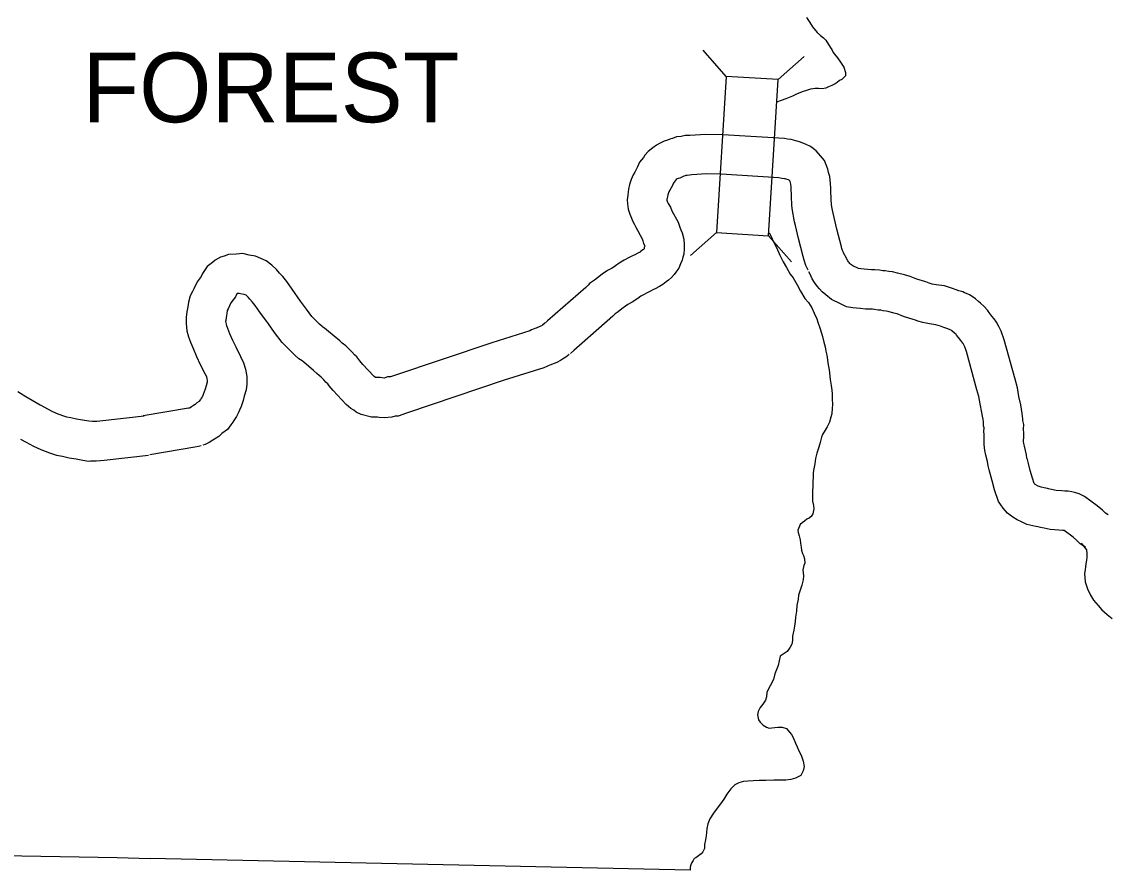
# Model space of a CAD drawing. Extents: x -939622 to -934245, y 1383184 to 1385301.
# Drawn here: x -936426.61 to -936401.82, y 1384960.12 to 1384979.44 of the extents above; entities that cross this region are included whole.
import ezdxf

# ---------------------------------------------------------------- set-up
doc = ezdxf.new("R2010")
doc.units = 0
for name, color, linetype in [('10', 7, 'Continuous'), ('20', 7, 'Continuous'), ('8', 7, 'Continuous')]:
    doc.layers.add(name, color=color, linetype=linetype)

msp = doc.modelspace()

# ---------------------------------------------------------------- linework, layer by layer
at = {"layer": '10'}
for points in [[(-936407.873, 1384974.129), (-936407.896, 1384974.186), (-936407.917, 1384974.232), (-936407.934, 1384974.277), (-936407.943, 1384974.315), (-936408.048, 1384974.714), (-936408.109, 1384974.982), (-936408.129, 1384975.078), (-936408.146, 1384975.15), (-936408.159, 1384975.222), (-936408.169, 1384975.275), (-936408.173, 1384975.31), (-936408.174, 1384975.363), (-936408.18, 1384975.448), (-936408.184, 1384975.536), (-936408.187, 1384975.651), (-936408.191, 1384975.751), (-936408.209, 1384975.91), (-936408.235, 1384976.002), (-936408.249, 1384976.081), (-936408.331, 1384976.277), (-936408.423, 1384976.387), (-936408.52, 1384976.497), (-936408.647, 1384976.594), (-936408.743, 1384976.645), (-936408.838, 1384976.681), (-936408.895, 1384976.701), (-936408.985, 1384976.728), (-936409.091, 1384976.754), (-936409.17, 1384976.76), (-936409.243, 1384976.776), (-936410.642, 1384976.863), (-936411.033, 1384976.871), (-936411.393, 1384976.848), (-936411.501, 1384976.844), (-936411.595, 1384976.827), (-936411.7, 1384976.813), (-936411.786, 1384976.782), (-936411.85, 1384976.761), (-936411.905, 1384976.737), (-936411.978, 1384976.721), (-936412.085, 1384976.664), (-936412.152, 1384976.627), (-936412.241, 1384976.566), (-936412.345, 1384976.484), (-936412.416, 1384976.397), (-936412.448, 1384976.349), (-936412.539, 1384976.237), (-936412.586, 1384976.137), (-936412.62, 1384976.07), (-936412.649, 1384976.015), (-936412.683, 1384975.95), (-936412.729, 1384975.843), (-936412.769, 1384975.728), (-936412.789, 1384975.625), (-936412.801, 1384975.567), (-936412.81, 1384975.492), (-936412.819, 1384975.385), (-936412.813, 1384975.29), (-936412.8, 1384975.167), (-936412.759, 1384975.057), (-936412.738, 1384975.003), (-936412.691, 1384974.887), (-936412.652, 1384974.824), (-936412.628, 1384974.758), (-936412.48, 1384974.491), (-936412.465, 1384974.45), (-936412.446, 1384974.389), (-936412.421, 1384974.332), (-936412.421, 1384974.332), (-936412.421, 1384974.328), (-936412.432, 1384974.294), (-936412.436, 1384974.271), (-936412.438, 1384974.266), (-936412.447, 1384974.255), (-936412.463, 1384974.244), (-936412.525, 1384974.195), (-936412.525, 1384974.194), (-936412.581, 1384974.166), (-936412.649, 1384974.133), (-936412.7, 1384974.106), (-936412.775, 1384974.07), (-936412.893, 1384974.006), (-936413.006, 1384973.939), (-936413.09, 1384973.878), (-936413.166, 1384973.827), (-936413.268, 1384973.774), (-936413.393, 1384973.688), (-936413.495, 1384973.61), (-936413.566, 1384973.553), (-936413.676, 1384973.477), (-936413.711, 1384973.442), (-936413.765, 1384973.387), (-936414.634, 1384972.627), (-936414.717, 1384972.553)], [(-936408.704, 1384973.783), (-936408.722, 1384973.829), (-936408.75, 1384973.89), (-936408.794, 1384974.007), (-936408.815, 1384974.089), (-936408.923, 1384974.499), (-936408.99, 1384974.795), (-936409.008, 1384974.884), (-936409.027, 1384974.962), (-936409.044, 1384975.059), (-936409.059, 1384975.137), (-936409.073, 1384975.252), (-936409.073, 1384975.325), (-936409.079, 1384975.396), (-936409.083, 1384975.507), (-936409.087, 1384975.619), (-936409.089, 1384975.681), (-936409.096, 1384975.739), (-936409.113, 1384975.803), (-936409.115, 1384975.811), (-936409.131, 1384975.829), (-936409.147, 1384975.835), (-936409.175, 1384975.845), (-936409.222, 1384975.859), (-936409.236, 1384975.863), (-936409.301, 1384975.868), (-936409.366, 1384975.882), (-936410.679, 1384975.964), (-936411.013, 1384975.971), (-936411.346, 1384975.949), (-936411.406, 1384975.947), (-936411.456, 1384975.938), (-936411.483, 1384975.934), (-936411.498, 1384975.929), (-936411.529, 1384975.919), (-936411.624, 1384975.877), (-936411.664, 1384975.868), (-936411.681, 1384975.859), (-936411.704, 1384975.843), (-936411.725, 1384975.812), (-936411.771, 1384975.755), (-936411.778, 1384975.741), (-936411.821, 1384975.657), (-936411.851, 1384975.599), (-936411.87, 1384975.562), (-936411.889, 1384975.518), (-936411.897, 1384975.495), (-936411.907, 1384975.447), (-936411.912, 1384975.421), (-936411.915, 1384975.4), (-936411.917, 1384975.375), (-936411.916, 1384975.373), (-936411.9, 1384975.331), (-936411.887, 1384975.298), (-936411.836, 1384975.217), (-936411.804, 1384975.128), (-936411.663, 1384974.873), (-936411.612, 1384974.74), (-936411.6, 1384974.7), (-936411.569, 1384974.629), (-936411.528, 1384974.487), (-936411.521, 1384974.355), (-936411.521, 1384974.268), (-936411.534, 1384974.149), (-936411.557, 1384974.074), (-936411.571, 1384974.007), (-936411.605, 1384973.925), (-936411.645, 1384973.826), (-936411.712, 1384973.735), (-936411.752, 1384973.68), (-936411.811, 1384973.614), (-936411.882, 1384973.55), (-936411.931, 1384973.517), (-936412.006, 1384973.457), (-936412.083, 1384973.409), (-936412.182, 1384973.359), (-936412.24, 1384973.331), (-936412.29, 1384973.304), (-936412.365, 1384973.268), (-936412.45, 1384973.222), (-936412.51, 1384973.187), (-936412.575, 1384973.139), (-936412.708, 1384973.051), (-936412.803, 1384973.001), (-936412.863, 1384972.961), (-936412.941, 1384972.9), (-936413.03, 1384972.83), (-936413.093, 1384972.786), (-936413.148, 1384972.731), (-936414.037, 1384971.953), (-936414.115, 1384971.883)], [(-936414.693, 1384972.572), (-936414.743, 1384972.533), (-936414.754, 1384972.526), (-936414.759, 1384972.523), (-936414.876, 1384972.468), (-936414.89, 1384972.462), (-936414.926, 1384972.45), (-936415, 1384972.421), (-936415.04, 1384972.403), (-936415.9, 1384972.13), (-936418.144, 1384971.377), (-936418.211, 1384971.353), (-936418.28, 1384971.35), (-936418.356, 1384971.323), (-936418.444, 1384971.338), (-936418.529, 1384971.335), (-936418.548, 1384971.341), (-936418.583, 1384971.362), (-936418.588, 1384971.366), (-936418.837, 1384971.636), (-936418.907, 1384971.72), (-936418.977, 1384971.807), (-936419.028, 1384971.854), (-936419.09, 1384971.925), (-936419.169, 1384971.995), (-936419.23, 1384972.058), (-936419.31, 1384972.12), (-936419.367, 1384972.171), (-936419.618, 1384972.386), (-936419.713, 1384972.459), (-936419.748, 1384972.48), (-936419.767, 1384972.498), (-936419.825, 1384972.554), (-936419.908, 1384972.638), (-936419.962, 1384972.689), (-936419.998, 1384972.725), (-936420.124, 1384972.89), (-936420.256, 1384973.079), (-936420.449, 1384973.35), (-936420.572, 1384973.523), (-936420.662, 1384973.634), (-936420.734, 1384973.715), (-936420.807, 1384973.799), (-936420.911, 1384973.894), (-936421.041, 1384973.995), (-936421.282, 1384974.097), (-936421.426, 1384974.123), (-936421.57, 1384974.162), (-936421.727, 1384974.149), (-936421.896, 1384974.135), (-936421.995, 1384974.1), (-936422.078, 1384974.077), (-936422.203, 1384974.006), (-936422.266, 1384973.957), (-936422.388, 1384973.864), (-936422.49, 1384973.703), (-936422.521, 1384973.634), (-936422.611, 1384973.512), (-936422.689, 1384973.358), (-936422.718, 1384973.293), (-936422.769, 1384973.195), (-936422.808, 1384973.056), (-936422.827, 1384972.946), (-936422.846, 1384972.835), (-936422.862, 1384972.701), (-936422.866, 1384972.57), (-936422.845, 1384972.403), (-936422.806, 1384972.263), (-936422.766, 1384972.139), (-936422.697, 1384971.983), (-936422.625, 1384971.814), (-936422.54, 1384971.636), (-936422.434, 1384971.428), (-936422.403, 1384971.36), (-936422.389, 1384971.31), (-936422.382, 1384971.278), (-936422.382, 1384971.253), (-936422.385, 1384971.234), (-936422.408, 1384971.15), (-936422.429, 1384971.071), (-936422.449, 1384971.011), (-936422.476, 1384970.952), (-936422.494, 1384970.908), (-936422.501, 1384970.894), (-936422.519, 1384970.865), (-936422.539, 1384970.836), (-936422.568, 1384970.796), (-936422.57, 1384970.794), (-936422.618, 1384970.758), (-936422.659, 1384970.721), (-936422.694, 1384970.7), (-936422.742, 1384970.67), (-936422.774, 1384970.649), (-936422.791, 1384970.641), (-936422.814, 1384970.632)], [(-936401.872, 1384968.211), (-936401.933, 1384968.253), (-936402.002, 1384968.319), (-936402.122, 1384968.413), (-936402.408, 1384968.629), (-936402.534, 1384968.692), (-936402.608, 1384968.716), (-936402.695, 1384968.737), (-936402.781, 1384968.749), (-936402.855, 1384968.753), (-936402.924, 1384968.758), (-936403.057, 1384968.769), (-936403.164, 1384968.792), (-936403.225, 1384968.802), (-936403.253, 1384968.81), (-936403.329, 1384968.828), (-936403.392, 1384968.84), (-936403.418, 1384968.847), (-936403.461, 1384968.867), (-936403.516, 1384968.892), (-936403.534, 1384968.903), (-936403.548, 1384968.914), (-936403.55, 1384968.917), (-936403.555, 1384968.923), (-936403.594, 1384969.043), (-936403.645, 1384969.224), (-936403.687, 1384969.38), (-936403.709, 1384969.47), (-936403.719, 1384969.502), (-936403.727, 1384969.581), (-936403.776, 1384969.775), (-936403.789, 1384969.835), (-936403.795, 1384969.878), (-936403.795, 1384969.915), (-936403.792, 1384969.967), (-936403.788, 1384970.086), (-936403.797, 1384970.15), (-936403.797, 1384970.163), (-936403.79, 1384970.268), (-936403.811, 1384970.358), (-936403.813, 1384970.397), (-936403.825, 1384970.516), (-936403.843, 1384970.615), (-936403.86, 1384970.713), (-936403.903, 1384970.906), (-936403.936, 1384971.106), (-936403.991, 1384971.299), (-936404.237, 1384972.194), (-936404.304, 1384972.393), (-936404.358, 1384972.496), (-936404.41, 1384972.599), (-936404.468, 1384972.673), (-936404.515, 1384972.735), (-936404.564, 1384972.796), (-936404.618, 1384972.869), (-936404.695, 1384972.956), (-936404.777, 1384973.029), (-936404.825, 1384973.068), (-936404.887, 1384973.131), (-936404.969, 1384973.181), (-936405.027, 1384973.218), (-936405.095, 1384973.247), (-936405.139, 1384973.264), (-936405.182, 1384973.286), (-936405.27, 1384973.313), (-936405.329, 1384973.333), (-936405.411, 1384973.36), (-936405.6, 1384973.421), (-936405.787, 1384973.444), (-936405.88, 1384973.464), (-936405.925, 1384973.476), (-936405.946, 1384973.484), (-936406.025, 1384973.512), (-936406.227, 1384973.575), (-936406.379, 1384973.637), (-936406.51, 1384973.673), (-936406.665, 1384973.716), (-936406.781, 1384973.74), (-936406.863, 1384973.75), (-936406.951, 1384973.764), (-936407.002, 1384973.767), (-936407.074, 1384973.781), (-936407.182, 1384973.789), (-936407.262, 1384973.792), (-936407.343, 1384973.794), (-936407.422, 1384973.801), (-936407.499, 1384973.809), (-936407.556, 1384973.816), (-936407.556, 1384973.816), (-936407.573, 1384973.824), (-936407.684, 1384973.88), (-936407.726, 1384973.913), (-936407.752, 1384973.936), (-936407.769, 1384973.954), (-936407.784, 1384973.971), (-936407.799, 1384973.994), (-936407.86, 1384974.109), (-936407.891, 1384974.167)], [(-936402.386, 1384967.472), (-936402.504, 1384967.555), (-936402.592, 1384967.638), (-936402.67, 1384967.7), (-936402.873, 1384967.853), (-936402.909, 1384967.854), (-936402.996, 1384967.861), (-936403.192, 1384967.878), (-936403.331, 1384967.908), (-936403.413, 1384967.921), (-936403.475, 1384967.937), (-936403.519, 1384967.948), (-936403.582, 1384967.96), (-936403.723, 1384967.995), (-936403.842, 1384968.052), (-936403.944, 1384968.098), (-936404.04, 1384968.158), (-936404.164, 1384968.25), (-936404.263, 1384968.366), (-936404.368, 1384968.515), (-936404.455, 1384968.779), (-936404.514, 1384968.988), (-936404.558, 1384969.155), (-936404.578, 1384969.234), (-936404.605, 1384969.327), (-936404.615, 1384969.423), (-936404.652, 1384969.57), (-936404.676, 1384969.678), (-936404.694, 1384969.815), (-936404.695, 1384969.934), (-936404.692, 1384970.002), (-936404.691, 1384970.039), (-936404.7, 1384970.107), (-936404.696, 1384970.192), (-936404.706, 1384970.235), (-936404.711, 1384970.328), (-936404.717, 1384970.389), (-936404.73, 1384970.458), (-936404.744, 1384970.54), (-936404.787, 1384970.736), (-936404.815, 1384970.909), (-936404.857, 1384971.057), (-936405.098, 1384971.931), (-936405.134, 1384972.038), (-936405.158, 1384972.084), (-936405.173, 1384972.113), (-936405.181, 1384972.123), (-936405.224, 1384972.18), (-936405.277, 1384972.245), (-936405.32, 1384972.303), (-936405.333, 1384972.319), (-936405.365, 1384972.347), (-936405.432, 1384972.403), (-936405.447, 1384972.418), (-936405.448, 1384972.419), (-936405.502, 1384972.44), (-936405.518, 1384972.448), (-936405.545, 1384972.456), (-936405.611, 1384972.478), (-936405.691, 1384972.504), (-936405.796, 1384972.538), (-936405.938, 1384972.556), (-936406.091, 1384972.589), (-936406.202, 1384972.618), (-936406.259, 1384972.64), (-936406.311, 1384972.659), (-936406.529, 1384972.727), (-936406.671, 1384972.784), (-936406.75, 1384972.806), (-936406.876, 1384972.841), (-936406.928, 1384972.851), (-936406.99, 1384972.859), (-936407.046, 1384972.868), (-936407.108, 1384972.871), (-936407.192, 1384972.887), (-936407.234, 1384972.89), (-936407.292, 1384972.892), (-936407.396, 1384972.895), (-936407.509, 1384972.905), (-936407.599, 1384972.915), (-936407.686, 1384972.925), (-936407.824, 1384972.949), (-936407.963, 1384973.013), (-936408.17, 1384973.117), (-936408.302, 1384973.221), (-936408.379, 1384973.288), (-936408.439, 1384973.353), (-936408.497, 1384973.42), (-936408.554, 1384973.503), (-936408.606, 1384973.583), (-936408.629, 1384973.638), (-936408.656, 1384973.689), (-936408.686, 1384973.745)], [(-936414.139, 1384971.863), (-936414.22, 1384971.8), (-936414.293, 1384971.753), (-936414.338, 1384971.728), (-936414.42, 1384971.678), (-936414.481, 1384971.659), (-936414.518, 1384971.641), (-936414.582, 1384971.617), (-936414.617, 1384971.605), (-936414.65, 1384971.591), (-936414.718, 1384971.561), (-936415.621, 1384971.274), (-936417.848, 1384970.527), (-936418.033, 1384970.46), (-936418.107, 1384970.457), (-936418.177, 1384970.432), (-936418.353, 1384970.418), (-936418.466, 1384970.429), (-936418.506, 1384970.436), (-936418.641, 1384970.432), (-936418.877, 1384970.499), (-936418.989, 1384970.55), (-936419.047, 1384970.591), (-936419.116, 1384970.631), (-936419.218, 1384970.722), (-936419.517, 1384971.045), (-936419.604, 1384971.151), (-936419.636, 1384971.19), (-936419.675, 1384971.227), (-936419.728, 1384971.288), (-936419.792, 1384971.344), (-936419.834, 1384971.387), (-936419.886, 1384971.428), (-936419.961, 1384971.495), (-936420.185, 1384971.687), (-936420.222, 1384971.715), (-936420.295, 1384971.76), (-936420.385, 1384971.844), (-936420.458, 1384971.914), (-936420.538, 1384971.996), (-936420.586, 1384972.041), (-936420.676, 1384972.131), (-936420.851, 1384972.36), (-936420.991, 1384972.56), (-936421.183, 1384972.828), (-936421.289, 1384972.979), (-936421.349, 1384973.052), (-936421.41, 1384973.121), (-936421.451, 1384973.169), (-936421.491, 1384973.205), (-936421.5, 1384973.212), (-936421.54, 1384973.229), (-936421.624, 1384973.244), (-936421.654, 1384973.252), (-936421.704, 1384973.248), (-936421.709, 1384973.246), (-936421.741, 1384973.175), (-936421.842, 1384973.039), (-936421.877, 1384972.97), (-936421.907, 1384972.903), (-936421.928, 1384972.862), (-936421.929, 1384972.857), (-936421.94, 1384972.793), (-936421.955, 1384972.706), (-936421.963, 1384972.636), (-936421.964, 1384972.611), (-936421.96, 1384972.58), (-936421.944, 1384972.523), (-936421.924, 1384972.46), (-936421.872, 1384972.341), (-936421.805, 1384972.186), (-936421.733, 1384972.035), (-936421.622, 1384971.817), (-936421.555, 1384971.67), (-936421.515, 1384971.528), (-936421.479, 1384971.362), (-936421.484, 1384971.189), (-936421.499, 1384971.058), (-936421.54, 1384970.913), (-936421.566, 1384970.813), (-936421.611, 1384970.68), (-936421.65, 1384970.594), (-936421.679, 1384970.525), (-936421.719, 1384970.448), (-936421.761, 1384970.381), (-936421.801, 1384970.32), (-936421.843, 1384970.263), (-936421.925, 1384970.151), (-936422.049, 1384970.06), (-936422.121, 1384969.994), (-936422.218, 1384969.937), (-936422.254, 1384969.913), (-936422.335, 1384969.861), (-936422.432, 1384969.815), (-936422.486, 1384969.794)], [(-936426.697, 1384971.022), (-936426.51, 1384970.908), (-936426.37, 1384970.824), (-936426.189, 1384970.715), (-936426.085, 1384970.66), (-936425.936, 1384970.58), (-936425.824, 1384970.527), (-936425.678, 1384970.474), (-936425.586, 1384970.444), (-936425.492, 1384970.424), (-936425.357, 1384970.395), (-936425.22, 1384970.372), (-936425.077, 1384970.348), (-936424.997, 1384970.342), (-936424.951, 1384970.345), (-936424.902, 1384970.342), (-936424.892, 1384970.342), (-936424.831, 1384970.349), (-936423.82, 1384970.466)], [(-936422.78, 1384970.644), (-936422.812, 1384970.639), (-936423.844, 1384970.463)], [(-936426.632, 1384969.932), (-936426.509, 1384969.866), (-936426.341, 1384969.777), (-936426.172, 1384969.696), (-936425.971, 1384969.623), (-936425.817, 1384969.573), (-936425.678, 1384969.544), (-936425.526, 1384969.511), (-936425.369, 1384969.485), (-936425.217, 1384969.459), (-936425.087, 1384969.43), (-936425.038, 1384969.438), (-936424.955, 1384969.443), (-936424.908, 1384969.44), (-936424.816, 1384969.445), (-936424.727, 1384969.455), (-936423.717, 1384969.572)], [(-936422.519, 1384969.782), (-936422.579, 1384969.764), (-936422.668, 1384969.75), (-936423.693, 1384969.576)], [(-936402.483, 1384967.564), (-936402.365, 1384967.414), (-936402.363, 1384967.41), (-936402.36, 1384967.393), (-936402.354, 1384967.357), (-936402.352, 1384967.343), (-936402.352, 1384967.315), (-936402.352, 1384967.282), (-936402.355, 1384967.243), (-936402.362, 1384967.177), (-936402.368, 1384967.145), (-936402.389, 1384967.033), (-936402.395, 1384966.963), (-936402.41, 1384966.874), (-936402.394, 1384966.688), (-936402.339, 1384966.524), (-936402.275, 1384966.384), (-936402.201, 1384966.266), (-936402.1, 1384966.15), (-936402.012, 1384966.047), (-936401.896, 1384965.94), (-936401.776, 1384965.85)]]:
    msp.add_lwpolyline(points, dxfattribs=at)
at = {"layer": '20'}
for p, q in [((-936410.568, 1384978.193), (-936411.092, 1384978.787)), ((-936409.382, 1384978.119), (-936408.788, 1384978.643)), ((-936410.789, 1384974.636), (-936411.383, 1384974.112)), ((-936409.604, 1384974.562), (-936409.08, 1384973.968))]:
    msp.add_line(p, q, dxfattribs=at)
msp.add_lwpolyline([(-936409.604, 1384974.562), (-936409.382, 1384978.119), (-936410.568, 1384978.193), (-936410.789, 1384974.636)], close=True, dxfattribs=at)
at = {"layer": '8'}
for points in [[(-936408.736, 1384979.532), (-936408.666, 1384979.419), (-936408.603, 1384979.323), (-936408.494, 1384979.192), (-936408.416, 1384979.121), (-936408.352, 1384979.067), (-936408.298, 1384979.014), (-936408.198, 1384978.861), (-936408.158, 1384978.802), (-936408.128, 1384978.736), (-936408.101, 1384978.697), (-936408.034, 1384978.614), (-936407.965, 1384978.515), (-936407.892, 1384978.402), (-936407.852, 1384978.282), (-936407.848, 1384978.204), (-936407.893, 1384978.162), (-936407.934, 1384978.125), (-936407.985, 1384978.098), (-936408.038, 1384978.055), (-936408.089, 1384978.025), (-936408.161, 1384977.988), (-936408.235, 1384977.955), (-936408.295, 1384977.924), (-936408.384, 1384977.912), (-936408.468, 1384977.92), (-936408.543, 1384977.919), (-936408.651, 1384977.901), (-936408.74, 1384977.873), (-936408.836, 1384977.842), (-936408.964, 1384977.784), (-936409.056, 1384977.744), (-936409.208, 1384977.683), (-936409.319, 1384977.643), (-936409.399, 1384977.615), (-936409.429, 1384977.601)], [(-936409.587, 1384974.633), (-936409.544, 1384974.548), (-936409.489, 1384974.425), (-936409.425, 1384974.294), (-936409.343, 1384974.123), (-936409.27, 1384973.974), (-936409.197, 1384973.84), (-936409.112, 1384973.69), (-936409.045, 1384973.604), (-936408.954, 1384973.451), (-936408.875, 1384973.305), (-936408.778, 1384973.135), (-936408.696, 1384973.042), (-936408.617, 1384972.92), (-936408.565, 1384972.803), (-936408.507, 1384972.675), (-936408.483, 1384972.594), (-936408.431, 1384972.444), (-936408.375, 1384972.271), (-936408.341, 1384972.139), (-936408.316, 1384972.037), (-936408.295, 1384971.939), (-936408.279, 1384971.843), (-936408.244, 1384971.624), (-936408.222, 1384971.516), (-936408.202, 1384971.291), (-936408.18, 1384971.153), (-936408.158, 1384971.048), (-936408.152, 1384970.965), (-936408.151, 1384970.851), (-936408.144, 1384970.719), (-936408.152, 1384970.637), (-936408.16, 1384970.514), (-936408.186, 1384970.433), (-936408.218, 1384970.319), (-936408.268, 1384970.213), (-936408.315, 1384970.138), (-936408.374, 1384970.039), (-936408.398, 1384969.978), (-936408.427, 1384969.855), (-936408.459, 1384969.753), (-936408.502, 1384969.614), (-936408.531, 1384969.494), (-936408.551, 1384969.374), (-936408.571, 1384969.26), (-936408.585, 1384969.173), (-936408.585, 1384969.071), (-936408.593, 1384968.972), (-936408.598, 1384968.873), (-936408.603, 1384968.741), (-936408.602, 1384968.651), (-936408.604, 1384968.525), (-936408.576, 1384968.426), (-936408.572, 1384968.345), (-936408.595, 1384968.231), (-936408.631, 1384968.17), (-936408.675, 1384968.134), (-936408.732, 1384968.115), (-936408.786, 1384968.067), (-936408.839, 1384968.031), (-936408.881, 1384967.991), (-936408.939, 1384967.865), (-936408.927, 1384967.808), (-936408.905, 1384967.733), (-936408.884, 1384967.64), (-936408.874, 1384967.565), (-936408.861, 1384967.472), (-936408.855, 1384967.409), (-936408.833, 1384967.334), (-936408.803, 1384967.287), (-936408.787, 1384967.209), (-936408.777, 1384967.113), (-936408.801, 1384967.059), (-936408.821, 1384966.96), (-936408.811, 1384966.888), (-936408.808, 1384966.822), (-936408.813, 1384966.735), (-936408.842, 1384966.608), (-936408.924, 1384966.386), (-936408.929, 1384966.293), (-936408.958, 1384966.145), (-936408.963, 1384966.016), (-936408.991, 1384965.881), (-936408.994, 1384965.782), (-936409.008, 1384965.677), (-936409.028, 1384965.587), (-936409.054, 1384965.451), (-936409.059, 1384965.349), (-936409.07, 1384965.265), (-936409.108, 1384965.196), (-936409.141, 1384965.154), (-936409.179, 1384965.102), (-936409.245, 1384965.054), (-936409.34, 1384964.993), (-936409.386, 1384964.78), (-936409.456, 1384964.593), (-936409.491, 1384964.467), (-936409.568, 1384964.322)], [(-936438.72, 1384971.821), (-936438.78, 1384968.692), (-936438.8, 1384960.699), (-936432.068, 1384960.593), (-936427.473, 1384960.467), (-936424.431, 1384960.408), (-936423.679, 1384960.392)], [(-936409.568, 1384964.322), (-936409.606, 1384964.253), (-936409.644, 1384964.168), (-936409.652, 1384964.069), (-936409.67, 1384963.994), (-936409.729, 1384963.904), (-936409.791, 1384963.828), (-936409.838, 1384963.735), (-936409.852, 1384963.657), (-936409.833, 1384963.543), (-936409.797, 1384963.489), (-936409.722, 1384963.424), (-936409.649, 1384963.382), (-936409.589, 1384963.353), (-936409.527, 1384963.362), (-936409.389, 1384963.381), (-936409.29, 1384963.379), (-936409.197, 1384963.347), (-936409.122, 1384963.261), (-936409.082, 1384963.213), (-936409.04, 1384963.144), (-936408.988, 1384963.016), (-936408.948, 1384962.929), (-936408.912, 1384962.836), (-936408.86, 1384962.738), (-936408.814, 1384962.606), (-936408.795, 1384962.483), (-936408.812, 1384962.381), (-936408.865, 1384962.278), (-936408.99, 1384962.217), (-936409.095, 1384962.19), (-936409.208, 1384962.174), (-936409.346, 1384962.173), (-936409.481, 1384962.172), (-936409.666, 1384962.161), (-936409.813, 1384962.166), (-936409.95, 1384962.159), (-936410.073, 1384962.152), (-936410.172, 1384962.145), (-936410.282, 1384962.114), (-936410.368, 1384962.065), (-936410.463, 1384961.978), (-936410.552, 1384961.851), (-936410.62, 1384961.742), (-936410.697, 1384961.634), (-936410.774, 1384961.531), (-936410.857, 1384961.419), (-936410.936, 1384961.293), (-936410.983, 1384961.178), (-936411.006, 1384961.073), (-936411.012, 1384960.983), (-936411.02, 1384960.908), (-936411.04, 1384960.812), (-936411.06, 1384960.707), (-936411.062, 1384960.617), (-936411.101, 1384960.544), (-936411.139, 1384960.496), (-936411.196, 1384960.447), (-936411.225, 1384960.423), (-936411.261, 1384960.405), (-936411.294, 1384960.387), (-936411.32, 1384960.344), (-936411.353, 1384960.296), (-936411.373, 1384960.242), (-936411.385, 1384960.191), (-936411.387, 1384960.122), (-936423.679, 1384960.392)]]:
    msp.add_lwpolyline(points, dxfattribs=at)

# ---------------------------------------------------------------- texts
msp.add_text('FOREST', height=1.584, dxfattribs=at).set_placement((-936425.228, 1384977.148))

doc.saveas('drawing.dxf')
